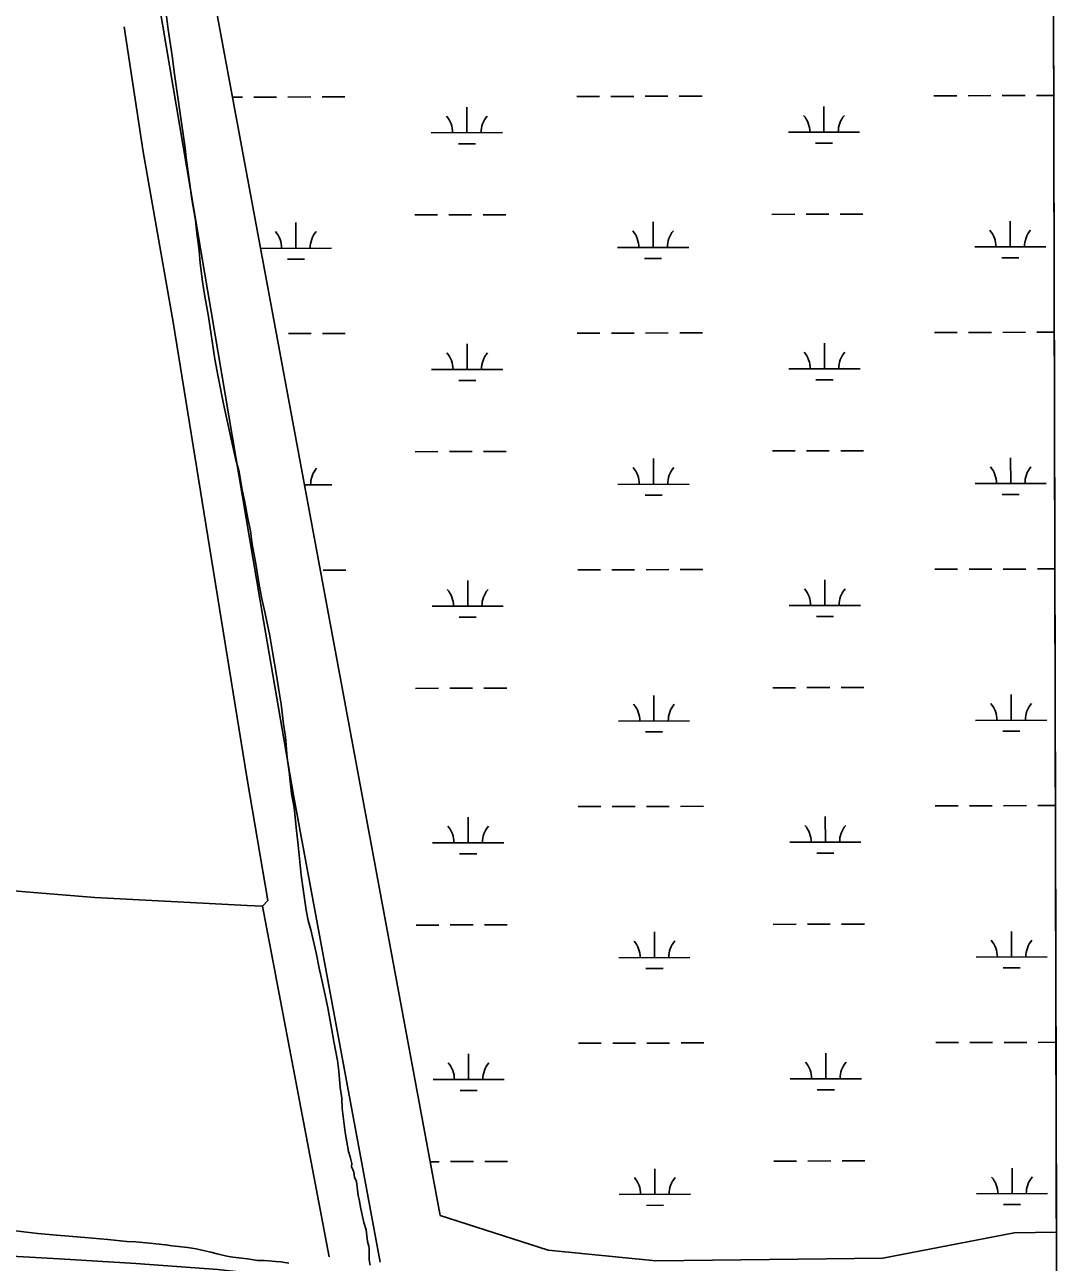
# Model space of a CAD drawing. Extents: x 3329332 to 3367211, y 631066 to 656469.
# Drawn here: x 3363578 to 3365030, y 637524 to 639263 of the extents above; entities that cross this region are included whole.
import ezdxf

# ---------------------------------------------------------------- set-up
doc = ezdxf.new("R2010")
doc.units = 0
for name, color, linetype in [('V-GRID-FRAM', 7, 'Continuous'), ('V-SITE-VEGE', 7, 'Continuous'), ('V-TOPO-SHOR', 7, 'Continuous'), ('V-WETL-SWMP', 7, 'Continuous')]:
    doc.layers.add(name, color=color, linetype=linetype)

msp = doc.modelspace()

# ---------------------------------------------------------------- linework, layer by layer
at = {"layer": 'V-GRID-FRAM'}
msp.add_lwpolyline([(3333429.9, 654632), (3364987.9, 654691.7), (3365030.2, 636507.7), (3333456.4, 636448), (3333429.9, 654632)], dxfattribs=at)
at = {"layer": 'V-SITE-VEGE'}
for p, q in [((3365023.3, 639487), (3365030.2, 636507.7)), ((3363779.5, 639256.6), (3363776.6, 639279)), ((3363784.9, 639219.6), (3363779.5, 639256.6)), ((3363788.3, 639193.8), (3363784.9, 639219.6)), ((3363803.5, 639089.6), (3363788.3, 639193.8)), ((3363804.9, 639076.1), (3363803.5, 639089.6)), ((3363809.8, 639039.1), (3363804.9, 639076.1)), ((3363812.7, 639017.8), (3363809.8, 639039.1)), ((3363817.7, 638988.7), (3363812.7, 639017.8)), ((3363819.6, 638970.2), (3363817.7, 638988.7)), ((3363823, 638946.1), (3363819.6, 638970.2)), ((3363824.3, 638928.2), (3363823, 638946.1)), ((3363827.7, 638902.4), (3363824.3, 638928.2)), ((3363830.7, 638883.9), (3363827.7, 638902.4)), ((3363836.2, 638853), (3363830.7, 638883.9)), ((3363845, 638793.1), (3363836.2, 638853)), ((3363849.6, 638768.4), (3363845, 638793.1)), ((3363857.2, 638730.2), (3363849.6, 638768.4)), ((3363867.4, 638683.1), (3363857.2, 638730.2)), ((3363874.1, 638653.3), (3363867.4, 638683.1)), ((3363879.3, 638634.7), (3363874.1, 638653.3)), ((3363883.2, 638609.5), (3363879.3, 638634.7)), ((3363886.8, 638594.3), (3363883.2, 638609.5)), ((3363891.4, 638569.1), (3363886.8, 638594.3)), ((3363894.9, 638551.7), (3363891.4, 638569.1)), ((3363897.3, 638533.2), (3363894.9, 638551.7)), ((3363902.4, 638505.7), (3363897.3, 638533.2)), ((3363907.4, 638476), (3363902.4, 638505.7)), ((3363910.9, 638456.4), (3363907.4, 638476)), ((3363915.5, 638435.6), (3363910.9, 638456.4)), ((3363922.1, 638404.2), (3363915.5, 638435.6)), ((3363926.1, 638381.7), (3363922.1, 638404.2)), ((3363931.6, 638349.2), (3363926.1, 638381.7)), ((3363935.1, 638327.9), (3363931.6, 638349.2)), ((3363938.1, 638308.3), (3363935.1, 638327.9)), ((3363941.4, 638280.3), (3363938.1, 638308.3)), ((3363944.4, 638262.3), (3363941.4, 638280.3)), ((3363946.6, 638232.6), (3363944.4, 638262.3)), ((3363949.5, 638213), (3363946.6, 638232.6)), ((3363952.8, 638182.8), (3363949.5, 638213)), ((3363956.4, 638163.1), (3363952.8, 638182.8)), ((3363959.6, 638130.7), (3363956.4, 638163.1)), ((3363962, 638109.9), (3363959.6, 638130.7)), ((3363966.2, 638067.9), (3363962, 638109.9)), ((3363973.5, 638018.6), (3363966.2, 638067.9)), ((3363976, 638004), (3363973.5, 638018.6)), ((3363979.7, 637991.1), (3363976, 638004)), ((3363987.4, 637958.5), (3363979.7, 637991.1)), ((3363991.5, 637937.2), (3363987.4, 637958.5)), ((3363995.1, 637922.6), (3363991.5, 637937.2)), ((3364000.2, 637899), (3363995.1, 637922.6)), ((3364003.7, 637881.6), (3364000.2, 637899)), ((3364008.8, 637853), (3364003.7, 637881.6)), ((3364012.3, 637833.9), (3364008.8, 637853)), ((3364017.3, 637807.6), (3364012.3, 637833.9)), ((3364019.3, 637792.4), (3364017.3, 637807.6)), ((3364021, 637769.5), (3364019.3, 637792.4)), ((3364023.5, 637754.3), (3364021, 637769.5)), ((3364023.8, 637739.8), (3364023.5, 637754.3)), ((3364028.1, 637706.2), (3364023.8, 637739.8)), ((3364032.6, 637679.3), (3364028.1, 637706.2)), ((3364035.3, 637671.9), (3364032.6, 637679.3)), ((3364037.3, 637662.4), (3364035.3, 637671.9)), ((3364037.2, 637657.9), (3364037.3, 637662.4)), ((3364038.8, 637654), (3364037.2, 637657.9)), ((3364040.4, 637650.6), (3364038.8, 637654)), ((3364041.4, 637643.3), (3364040.4, 637650.6)), ((3364044.1, 637637.1), (3364041.4, 637643.3)), ((3364046.5, 637617.5), (3364044.1, 637637.1)), ((3364048, 637611.9), (3364046.5, 637617.5)), ((3364050, 637599), (3364048, 637611.9)), ((3364054.6, 637579.9), (3364050, 637599)), ((3364057.8, 637569.2), (3364054.6, 637579.9)), ((3364059.7, 637553), (3364057.8, 637569.2)), ((3364061.2, 637546.2), (3364059.7, 637553)), ((3364061.7, 637542.9), (3364061.2, 637546.2)), ((3364061.9, 637527.2), (3364061.7, 637542.9)), ((3364063.5, 637519.9), (3364061.9, 637527.2))]:
    msp.add_line(p, q, dxfattribs=at)
msp.add_lwpolyline([(3363557.2, 637569.1), (3363580.5, 637566.3), (3363596.5, 637564.2), (3363622.3, 637561.9), (3363639.9, 637560.3), (3363662.1, 637558.6), (3363694.6, 637555.8), (3363721.5, 637553), (3363733.9, 637552.4), (3363753, 637550.7), (3363775.8, 637548.5), (3363785.1, 637546.9), (3363798, 637545.3), (3363806.8, 637544.7), (3363818.6, 637542.6), (3363826.9, 637541), (3363839.3, 637537.8), (3363848.1, 637535.7), (3363862, 637532.5), (3363870.3, 637530.9), (3363890.9, 637528.7), (3363904.9, 637526.5), (3363914.2, 637526.5), (3363920.4, 637525.9), (3363930.2, 637524.8), (3363937.9, 637524.2), (3363948.8, 637522.6)], dxfattribs=at)
at = {"layer": 'V-TOPO-SHOR'}
msp.add_line((3364005.6, 637531.4), (3363912, 638024.4), dxfattribs=at)
for points in [[(3364077.4, 637523.9), (3363955.4, 638180.4), (3363913.4, 638425.6), (3363756.9, 639350), (3363669, 639897.1), (3363642.3, 640074.4)], [(3363717.7, 639260.1), (3363744.2, 639084.7), (3363786.3, 638845.3), (3363837.3, 638529.3), (3363890.3, 638202.7), (3363919.7, 638032.2), (3363912, 638024.4), (3363890.6, 638025.3), (3363676.4, 638036.5), (3363406.8, 638058.3)], [(3363484, 637536.7), (3363626.1, 637528.7), (3363734.2, 637521.9), (3363849.4, 637513.7), (3363900, 637508.2), (3364012.3, 637498.6), (3364123.3, 637496), (3364183.7, 637493.3), (3364329.8, 637485.1), (3364510.9, 637475.6), (3364741.3, 637459.2), (3364874.7, 637448.2), (3364923.9, 637445.5), (3364978.7, 637445.6), (3365018, 637447.1), (3365025, 637444.3)]]:
    msp.add_lwpolyline(points, dxfattribs=at)
at = {"layer": 'V-WETL-SWMP'}
for p, q in [((3364161.7, 637589.5), (3363785.5, 639616)), ((3365023.6, 639333.8), (3365027.7, 637566)), ((3363869.9, 639161.5), (3363883.7, 639161.5)), ((3363899.7, 639161.5), (3363931.7, 639161.6)), ((3363947.7, 639161.6), (3363979.7, 639161.7)), ((3363995.7, 639161.7), (3364027.7, 639161.8)), ((3364353.6, 639162.4), (3364385.6, 639162.5)), ((3364401.6, 639162.5), (3364433.6, 639162.5)), ((3364449.6, 639162.6), (3364481.6, 639162.6)), ((3364497.6, 639162.7), (3364529.6, 639162.7)), ((3364855.5, 639163.3), (3364887.5, 639163.4)), ((3364903.5, 639163.4), (3364935.5, 639163.5)), ((3364951.5, 639163.5), (3364983.5, 639163.6)), ((3364999.5, 639163.6), (3365024, 639163.7)), ((3364199.1, 639111.4), (3364199.1, 639147.4)), ((3364701, 639112.3), (3364701, 639148.3)), ((3364149.1, 639111.3), (3364249.1, 639111.5)), ((3364651, 639112.2), (3364751, 639112.4)), ((3364187.2, 639095.9), (3364211.2, 639095.9)), ((3364689.1, 639096.9), (3364713.1, 639096.9)), ((3363959, 638949), (3363958.9, 638985)), ((3364125.9, 638995.8), (3364157.9, 638995.8)), ((3364173.9, 638995.9), (3364205.9, 638995.9)), ((3364221.9, 638996), (3364253.9, 638996)), ((3364460.9, 638950), (3364460.8, 638986)), ((3364627.8, 638996.7), (3364659.8, 638996.8)), ((3364675.8, 638996.8), (3364707.8, 638996.9)), ((3364723.8, 638996.9), (3364755.8, 638997)), ((3364962.8, 638950.9), (3364962.7, 638986.9)), ((3364410.9, 638949.9), (3364510.9, 638950.1)), ((3364912.8, 638950.8), (3365012.8, 638951)), ((3363909.4, 638948.9), (3364009, 638949.1)), ((3363947, 638933.6), (3363971, 638933.6)), ((3364448.9, 638934.5), (3364472.9, 638934.6)), ((3364950.8, 638935.5), (3364974.8, 638935.5)), ((3363931.6, 638828.9), (3363932.3, 638828.9)), ((3363948.3, 638829), (3363980.3, 638829)), ((3363996.3, 638829), (3364028.3, 638829.1)), ((3364354.2, 638829.7), (3364386.2, 638829.8)), ((3364402.2, 638829.8), (3364434.2, 638829.9)), ((3364450.2, 638829.9), (3364482.2, 638830)), ((3364498.2, 638830), (3364530.2, 638830)), ((3364856.2, 638830.7), (3364888.2, 638830.7)), ((3364904.2, 638830.8), (3364936.2, 638830.8)), ((3364952.2, 638830.8), (3364984.2, 638830.9)), ((3365000.2, 638830.9), (3365024.8, 638831)), ((3364199.7, 638778.7), (3364199.7, 638814.7)), ((3364701.7, 638779.6), (3364701.6, 638815.6)), ((3364149.7, 638778.6), (3364249.7, 638778.8)), ((3364651.7, 638779.5), (3364751.7, 638779.7)), ((3364187.8, 638763.2), (3364211.8, 638763.3)), ((3364689.7, 638764.2), (3364713.7, 638764.2)), ((3364126.6, 638663.1), (3364158.6, 638663.2)), ((3364174.6, 638663.2), (3364206.6, 638663.3)), ((3364222.6, 638663.3), (3364254.6, 638663.4)), ((3364628.5, 638664.1), (3364660.5, 638664.1)), ((3364676.5, 638664.2), (3364708.5, 638664.2)), ((3364724.5, 638664.2), (3364756.5, 638664.3)), ((3364963.4, 638618.3), (3364963.3, 638654.3)), ((3364461.5, 638617.3), (3364461.4, 638653.3)), ((3363971.1, 638616.4), (3364009.6, 638616.5)), ((3364411.5, 638617.2), (3364511.5, 638617.4)), ((3364913.4, 638618.2), (3365013.4, 638618.4)), ((3364951.4, 638602.8), (3364975.4, 638602.9)), ((3364449.5, 638601.9), (3364473.5, 638601.9)), ((3364856.8, 638498), (3364888.8, 638498.1)), ((3364904.8, 638498.1), (3364936.8, 638498.1)), ((3364952.8, 638498.2), (3364984.8, 638498.2)), ((3365000.8, 638498.3), (3365025.6, 638498.3)), ((3363997, 638496.4), (3364029, 638496.4)), ((3364200.4, 638446), (3364200.3, 638482)), ((3364354.9, 638497), (3364386.9, 638497.1)), ((3364402.9, 638497.1), (3364434.9, 638497.2)), ((3364450.9, 638497.2), (3364482.9, 638497.3)), ((3364498.9, 638497.3), (3364530.9, 638497.4)), ((3364702.3, 638447), (3364702.2, 638483)), ((3364150.4, 638445.9), (3364250.4, 638446.1)), ((3364652.3, 638446.9), (3364752.3, 638447.1)), ((3364188.4, 638430.6), (3364212.4, 638430.6)), ((3364690.3, 638431.5), (3364714.3, 638431.5)), ((3364127.2, 638330.4), (3364159.2, 638330.5)), ((3364175.2, 638330.5), (3364207.2, 638330.6)), ((3364223.2, 638330.6), (3364255.2, 638330.7)), ((3364629.1, 638331.4), (3364661.1, 638331.4)), ((3364677.1, 638331.5), (3364709.1, 638331.5)), ((3364725.1, 638331.6), (3364757.1, 638331.6)), ((3364462.1, 638284.6), (3364462.1, 638320.6)), ((3364964, 638285.6), (3364964, 638321.6)), ((3364412.1, 638284.5), (3364512.1, 638284.7)), ((3364914, 638285.5), (3365014, 638285.7)), ((3364450.1, 638269.2), (3364474.1, 638269.2)), ((3364952.1, 638270.1), (3364976.1, 638270.2)), ((3364355.5, 638164.4), (3364387.5, 638164.4)), ((3364403.5, 638164.5), (3364435.5, 638164.5)), ((3364451.5, 638164.5), (3364483.5, 638164.6)), ((3364499.5, 638164.6), (3364531.5, 638164.7)), ((3364702.9, 638114.3), (3364702.8, 638150.3)), ((3364857.4, 638165.3), (3364889.4, 638165.4)), ((3364905.4, 638165.4), (3364937.4, 638165.5)), ((3364953.4, 638165.5), (3364985.4, 638165.6)), ((3365001.4, 638165.6), (3365026.3, 638165.6)), ((3364201, 638113.3), (3364200.9, 638149.3)), ((3364151, 638113.2), (3364251, 638113.4)), ((3364189, 638097.9), (3364213, 638097.9)), ((3364652.9, 638114.2), (3364752.9, 638114.4)), ((3364690.9, 638098.8), (3364714.9, 638098.9)), ((3364127.8, 637997.8), (3364159.8, 637997.8)), ((3364175.8, 637997.9), (3364207.8, 637997.9)), ((3364223.8, 637997.9), (3364255.8, 637998)), ((3364629.7, 637998.7), (3364661.7, 637998.8)), ((3364677.7, 637998.8), (3364709.7, 637998.9)), ((3364725.7, 637998.9), (3364757.7, 637999)), ((3364462.7, 637952), (3364462.7, 637988)), ((3364964.7, 637952.9), (3364964.6, 637988.9)), ((3364412.7, 637951.9), (3364512.7, 637952.1)), ((3364914.7, 637952.8), (3365014.7, 637953)), ((3364450.8, 637936.5), (3364474.8, 637936.6)), ((3364952.7, 637937.5), (3364976.7, 637937.5)), ((3364356.1, 637831.7), (3364388.1, 637831.8)), ((3364404.1, 637831.8), (3364436.1, 637831.8)), ((3364452.1, 637831.9), (3364484.1, 637831.9)), ((3364500.1, 637832), (3364532.1, 637832)), ((3364858, 637832.6), (3364890, 637832.7)), ((3364906, 637832.7), (3364938, 637832.8)), ((3364954, 637832.8), (3364986, 637832.9)), ((3365002, 637832.9), (3365027.1, 637833)), ((3364201.6, 637780.7), (3364201.6, 637816.7)), ((3364703.5, 637781.6), (3364703.5, 637817.6)), ((3364151.6, 637780.6), (3364251.6, 637780.8)), ((3364653.5, 637781.5), (3364753.5, 637781.7)), ((3364189.7, 637765.2), (3364213.7, 637765.3)), ((3364691.6, 637766.2), (3364715.6, 637766.2)), ((3364147.7, 637665.1), (3364160.4, 637665.1)), ((3364176.4, 637665.2), (3364208.4, 637665.2)), ((3364224.4, 637665.3), (3364256.4, 637665.3)), ((3364630.4, 637666), (3364662.4, 637666.1)), ((3364678.4, 637666.1), (3364710.4, 637666.2)), ((3364726.4, 637666.2), (3364758.4, 637666.3)), ((3364463.4, 637619.3), (3364463.3, 637655.3)), ((3364965.3, 637620.2), (3364965.2, 637656.2)), ((3364413.4, 637619.2), (3364513.4, 637619.4)), ((3364915.3, 637620.1), (3365015.3, 637620.3)), ((3364451.4, 637603.8), (3364475.4, 637603.9)), ((3364953.3, 637604.8), (3364977.3, 637604.8)), ((3364313.5, 637540.9), (3364161.7, 637589.5)), ((3364968.3, 637565.3), (3364783.9, 637529.6)), ((3365027.7, 637566), (3364968.3, 637565.3)), ((3364464.8, 637525.9), (3364313.5, 637540.9)), ((3364783.9, 637529.6), (3364464.8, 637525.9))]:
    msp.add_line(p, q, dxfattribs=at)
for centre, start, end in [((3364143.9, 639111.7), 359.3365, 40.8801), ((3364254.4, 639111.9), 139.3365, 180.8801), ((3364645.8, 639112.7), 359.3365, 40.8801), ((3364756.3, 639112.9), 139.3365, 180.8801), ((3363903.7, 638949.4), 359.3365, 40.8801), ((3364014.2, 638949.6), 139.3365, 180.8801), ((3364405.6, 638950.4), 359.3365, 40.8801), ((3364516.1, 638950.6), 139.3365, 180.8801), ((3364907.5, 638951.3), 359.3365, 40.8801), ((3365018, 638951.5), 139.3365, 180.8801), ((3364144.5, 638779.1), 359.3365, 40.8801), ((3364255, 638779.3), 139.3365, 180.8801), ((3364646.4, 638780), 359.3365, 40.8801), ((3364756.9, 638780.2), 139.3365, 180.8801), ((3364014.8, 638616.9), 139.3365, 180.8801), ((3364406.2, 638617.7), 359.3365, 40.8801), ((3364516.7, 638617.9), 139.3365, 180.8801), ((3364908.2, 638618.6), 359.3365, 40.8801), ((3365018.6, 638618.8), 139.3365, 180.8801), ((3364145.1, 638446.4), 359.3365, 40.8801), ((3364255.6, 638446.6), 139.3365, 180.8801), ((3364647, 638447.3), 359.3365, 40.8801), ((3364757.5, 638447.5), 139.3365, 180.8801), ((3364406.9, 638285), 359.3365, 40.8801), ((3364517.4, 638285.2), 139.3365, 180.8801), ((3364908.8, 638286), 359.3365, 40.8801), ((3365019.3, 638286.2), 139.3365, 180.8801), ((3364145.8, 638113.7), 359.3365, 40.8801), ((3364256.2, 638113.9), 139.3365, 180.8801), ((3364647.7, 638114.7), 359.3365, 40.8801), ((3364758.2, 638114.9), 139.3365, 180.8801), ((3364909.4, 637953.3), 359.3365, 40.8801), ((3365019.9, 637953.5), 139.3365, 180.8801), ((3364407.5, 637952.3), 359.3365, 40.8801), ((3364518, 637952.5), 139.3365, 180.8801), ((3364146.4, 637781), 359.3365, 40.8801), ((3364256.9, 637781.2), 139.3365, 180.8801), ((3364648.3, 637782), 359.3365, 40.8801), ((3364758.8, 637782.2), 139.3365, 180.8801), ((3364408.1, 637619.7), 359.3365, 40.8801), ((3364518.6, 637619.9), 139.3365, 180.8801), ((3364910, 637620.6), 359.3365, 40.8801), ((3365020.5, 637620.8), 139.3365, 180.8801)]:
    msp.add_arc(centre, 35.2, start, end, dxfattribs=at)

doc.saveas('drawing.dxf')
